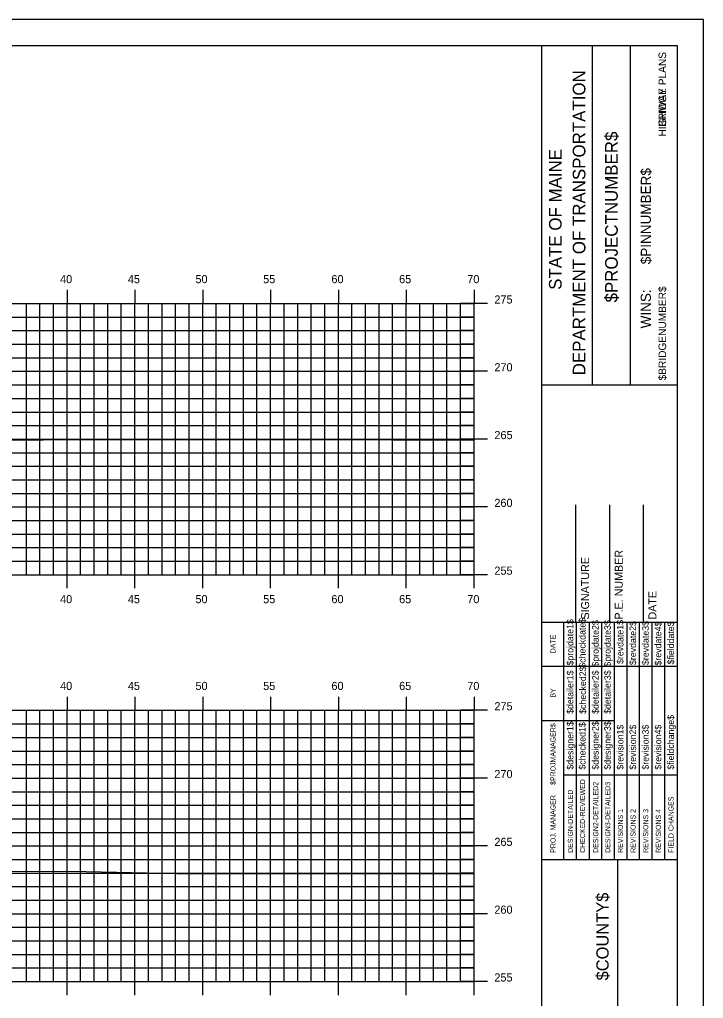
# Model space of a CAD drawing. Extents: x 1168600 to 1177589, y 610178 to 611246.
# Drawn here: x 1176428.6 to 1176479, y 610306.6 to 610378.7 of the extents above; entities that cross this region are included whole.
import ezdxf

# ---------------------------------------------------------------- set-up
doc = ezdxf.new("R2010")
doc.units = 0
for name, color, linetype in [('_Construction', 7, 'Continuous'), ('_Station Equation', 7, 'Continuous'), ('BORDER', 7, 'Continuous'), ('H_V ANNOTATION', 7, 'Continuous'), ('MAJOR', 7, 'Continuous'), ('MINOR', 7, 'Continuous')]:
    doc.layers.add(name, color=color, linetype=linetype)

msp = doc.modelspace()

# ---------------------------------------------------------------- linework, layer by layer
at = {"layer": '_Construction'}
for p, q in [((1176477.142, 610376.801), (1176317.142, 610376.801)), ((1176467.142, 610271.804), (1176467.142, 610376.804)), ((1176470.87, 610351.798), (1176470.87, 610376.798)), ((1176473.665, 610351.798), (1176473.665, 610376.798)), ((1176477.142, 610271.804), (1176477.142, 610376.804)), ((1176467.143, 610351.795), (1176477.142, 610351.795)), ((1176469.642, 610334.304), (1176469.642, 610342.952)), ((1176472.142, 610334.304), (1176472.142, 610342.952)), ((1176474.642, 610334.304), (1176474.642, 610342.952)), ((1176467.142, 610334.304), (1176477.142, 610334.304)), ((1176467.142, 610316.804), (1176477.142, 610316.804)), ((1176472.733, 610281.804), (1176472.733, 610316.804))]:
    msp.add_line(p, q, dxfattribs=at)
msp.add_lwpolyline([(1176309.048, 610268.742), (1176479.048, 610268.742), (1176479.048, 610378.742), (1176309.048, 610378.742)], close=True, dxfattribs=at)
for points in [[(1176468.756, 610331.054), (1176468.756, 610334.304)], [(1176469.689, 610316.807), (1176469.689, 610334.304)], [(1176470.621, 610334.304), (1176470.621, 610316.807)], [(1176471.552, 610316.807), (1176471.552, 610334.304)], [(1176472.484, 610316.807), (1176472.484, 610334.304)], [(1176473.416, 610316.807), (1176473.416, 610334.304)], [(1176474.347, 610316.807), (1176474.347, 610334.304)], [(1176475.279, 610316.807), (1176475.279, 610334.304)], [(1176476.211, 610316.807), (1176476.211, 610334.304)], [(1176468.757, 610316.807), (1176468.757, 610333.598)], [(1176467.142, 610331.054), (1176477.142, 610331.054)], [(1176467.142, 610327.054), (1176468.757, 610327.054)], [(1176468.756, 610327.054), (1176472.483, 610327.054)], [(1176468.756, 610323.054), (1176477.142, 610323.054)]]:
    msp.add_lwpolyline(points, dxfattribs=at)
at = {"layer": '_Station Equation'}
for points in [[(1176377.01, 610351.652), (1176379.744, 610351.592), (1176382.03, 610351.542), (1176384.354, 610351.487), (1176387.05, 610351.422), (1176388.964, 610351.367), (1176392.07, 610351.275), (1176393.355, 610351.223), (1176394.765, 610351.167), (1176395.075, 610351.114), (1176395.453, 610351.063), (1176396.009, 610350.939), (1176404.467, 610349.183), (1176414.129, 610347.098), (1176426.873, 610347.714), (1176433.869, 610347.785), (1176456.164, 610347.754), (1176462.141, 610347.741)], [(1176377.232, 610320.931), (1176379.877, 610320.865), (1176382.258, 610320.804), (1176384.439, 610320.745), (1176387.284, 610320.671), (1176389.92, 610320.569), (1176389.988, 610320.566), (1176390.014, 610320.565), (1176390.654, 610320.41), (1176390.787, 610320.377), (1176391.555, 610320.222), (1176399.841, 610318.429), (1176411.071, 610315.79), (1176427.216, 610315.94), (1176433.54, 610315.903), (1176440.228, 610315.758), (1176462.141, 610315.758)]]:
    msp.add_lwpolyline(points, dxfattribs=at)
at = {"layer": 'MAJOR'}
for p, q in [((1176432.141, 610358.803), (1176432.141, 610357.801)), ((1176437.141, 610358.803), (1176437.141, 610357.801)), ((1176442.141, 610358.803), (1176442.141, 610357.801)), ((1176447.141, 610358.803), (1176447.141, 610357.801)), ((1176452.141, 610358.803), (1176452.141, 610357.801)), ((1176457.141, 610358.803), (1176457.141, 610357.801)), ((1176462.141, 610358.803), (1176462.141, 610357.801)), ((1176322.141, 610357.801), (1176462.141, 610357.801)), ((1176322.141, 610357.801), (1176462.141, 610357.801)), ((1176432.141, 610337.801), (1176432.141, 610357.801)), ((1176437.141, 610337.801), (1176437.141, 610357.801)), ((1176442.141, 610337.801), (1176442.141, 610357.801)), ((1176447.141, 610337.801), (1176447.141, 610357.801)), ((1176452.141, 610337.801), (1176452.141, 610357.801)), ((1176457.141, 610337.801), (1176457.141, 610357.801)), ((1176463.143, 610357.801), (1176461.139, 610357.801)), ((1176462.141, 610337.801), (1176462.141, 610357.801)), ((1176462.141, 610337.801), (1176462.141, 610357.801)), ((1176322.141, 610352.801), (1176462.141, 610352.801)), ((1176463.143, 610352.801), (1176461.139, 610352.801)), ((1176322.141, 610347.801), (1176462.141, 610347.801)), ((1176463.143, 610347.801), (1176461.139, 610347.801)), ((1176322.141, 610342.801), (1176462.141, 610342.801)), ((1176463.143, 610342.801), (1176461.139, 610342.801)), ((1176322.141, 610337.801), (1176462.141, 610337.801)), ((1176322.141, 610337.801), (1176462.141, 610337.801)), ((1176432.141, 610336.799), (1176432.141, 610337.801)), ((1176437.141, 610336.799), (1176437.141, 610337.801)), ((1176442.141, 610336.799), (1176442.141, 610337.801)), ((1176447.141, 610336.799), (1176447.141, 610337.801)), ((1176452.141, 610336.799), (1176452.141, 610337.801)), ((1176457.141, 610336.799), (1176457.141, 610337.801)), ((1176463.143, 610337.801), (1176461.139, 610337.801)), ((1176462.141, 610336.799), (1176462.141, 610337.801)), ((1176432.141, 610328.803), (1176432.141, 610327.801)), ((1176437.141, 610328.803), (1176437.141, 610327.801)), ((1176442.141, 610328.803), (1176442.141, 610327.801)), ((1176447.141, 610328.803), (1176447.141, 610327.801)), ((1176452.141, 610328.803), (1176452.141, 610327.801)), ((1176457.141, 610328.803), (1176457.141, 610327.801)), ((1176462.141, 610328.803), (1176462.141, 610327.801)), ((1176322.141, 610327.801), (1176462.141, 610327.801)), ((1176322.141, 610327.801), (1176462.141, 610327.801)), ((1176432.141, 610307.801), (1176432.141, 610327.801)), ((1176437.141, 610307.801), (1176437.141, 610327.801)), ((1176442.141, 610307.801), (1176442.141, 610327.801)), ((1176447.141, 610307.801), (1176447.141, 610327.801)), ((1176452.141, 610307.801), (1176452.141, 610327.801)), ((1176457.141, 610307.801), (1176457.141, 610327.801)), ((1176463.143, 610327.801), (1176461.139, 610327.801)), ((1176462.141, 610307.801), (1176462.141, 610327.801)), ((1176462.141, 610307.801), (1176462.141, 610327.801)), ((1176322.141, 610322.801), (1176462.141, 610322.801)), ((1176463.143, 610322.801), (1176461.139, 610322.801)), ((1176322.141, 610317.801), (1176462.141, 610317.801)), ((1176463.143, 610317.801), (1176461.139, 610317.801)), ((1176322.141, 610312.801), (1176462.141, 610312.801)), ((1176463.143, 610312.801), (1176461.139, 610312.801)), ((1176322.141, 610307.801), (1176462.141, 610307.801)), ((1176322.141, 610307.801), (1176462.141, 610307.801)), ((1176432.141, 610306.799), (1176432.141, 610307.801)), ((1176437.141, 610306.799), (1176437.141, 610307.801)), ((1176442.141, 610306.799), (1176442.141, 610307.801)), ((1176447.141, 610306.799), (1176447.141, 610307.801)), ((1176452.141, 610306.799), (1176452.141, 610307.801)), ((1176457.141, 610306.799), (1176457.141, 610307.801)), ((1176463.143, 610307.801), (1176461.139, 610307.801)), ((1176462.141, 610306.799), (1176462.141, 610307.801))]:
    msp.add_line(p, q, dxfattribs=at)
at = {"layer": 'MINOR'}
for p, q in [((1176429.141, 610337.801), (1176429.141, 610357.801)), ((1176430.141, 610337.801), (1176430.141, 610357.801)), ((1176431.141, 610337.801), (1176431.141, 610357.801)), ((1176433.141, 610337.801), (1176433.141, 610357.801)), ((1176434.141, 610337.801), (1176434.141, 610357.801)), ((1176435.141, 610337.801), (1176435.141, 610357.801)), ((1176436.141, 610337.801), (1176436.141, 610357.801)), ((1176438.141, 610337.801), (1176438.141, 610357.801)), ((1176439.141, 610337.801), (1176439.141, 610357.801)), ((1176440.141, 610337.801), (1176440.141, 610357.801)), ((1176441.141, 610337.801), (1176441.141, 610357.801)), ((1176443.141, 610337.801), (1176443.141, 610357.801)), ((1176444.141, 610337.801), (1176444.141, 610357.801)), ((1176445.141, 610337.801), (1176445.141, 610357.801)), ((1176446.141, 610337.801), (1176446.141, 610357.801)), ((1176448.141, 610337.801), (1176448.141, 610357.801)), ((1176449.141, 610337.801), (1176449.141, 610357.801)), ((1176450.141, 610337.801), (1176450.141, 610357.801)), ((1176451.141, 610337.801), (1176451.141, 610357.801)), ((1176453.141, 610337.801), (1176453.141, 610357.801)), ((1176454.141, 610337.801), (1176454.141, 610357.801)), ((1176455.141, 610337.801), (1176455.141, 610357.801)), ((1176456.141, 610337.801), (1176456.141, 610357.801)), ((1176458.141, 610337.801), (1176458.141, 610357.801)), ((1176459.141, 610337.801), (1176459.141, 610357.801)), ((1176460.141, 610337.801), (1176460.141, 610357.801)), ((1176461.141, 610337.801), (1176461.141, 610357.801)), ((1176322.141, 610356.801), (1176462.141, 610356.801)), ((1176462.141, 610356.801), (1176461.139, 610356.801)), ((1176322.141, 610355.801), (1176462.141, 610355.801)), ((1176462.141, 610355.801), (1176461.139, 610355.801)), ((1176322.141, 610354.801), (1176462.141, 610354.801)), ((1176462.141, 610354.801), (1176461.139, 610354.801)), ((1176322.141, 610353.801), (1176462.141, 610353.801)), ((1176462.141, 610353.801), (1176461.139, 610353.801)), ((1176322.141, 610351.801), (1176462.141, 610351.801)), ((1176462.141, 610351.801), (1176461.139, 610351.801)), ((1176322.141, 610350.801), (1176462.141, 610350.801)), ((1176462.141, 610350.801), (1176461.139, 610350.801)), ((1176322.141, 610349.801), (1176462.141, 610349.801)), ((1176462.141, 610349.801), (1176461.139, 610349.801)), ((1176322.141, 610348.801), (1176462.141, 610348.801)), ((1176462.141, 610348.801), (1176461.139, 610348.801)), ((1176322.141, 610346.801), (1176462.141, 610346.801)), ((1176462.141, 610346.801), (1176461.139, 610346.801)), ((1176322.141, 610345.801), (1176462.141, 610345.801)), ((1176462.141, 610345.801), (1176461.139, 610345.801)), ((1176322.141, 610344.801), (1176462.141, 610344.801)), ((1176462.141, 610344.801), (1176461.139, 610344.801)), ((1176322.141, 610343.801), (1176462.141, 610343.801)), ((1176462.141, 610343.801), (1176461.139, 610343.801)), ((1176322.141, 610341.801), (1176462.141, 610341.801)), ((1176462.141, 610341.801), (1176461.139, 610341.801)), ((1176322.141, 610340.801), (1176462.141, 610340.801)), ((1176462.141, 610340.801), (1176461.139, 610340.801)), ((1176322.141, 610339.801), (1176462.141, 610339.801)), ((1176462.141, 610339.801), (1176461.139, 610339.801)), ((1176322.141, 610338.801), (1176462.141, 610338.801)), ((1176462.141, 610338.801), (1176461.139, 610338.801)), ((1176429.141, 610307.801), (1176429.141, 610327.801)), ((1176430.141, 610307.801), (1176430.141, 610327.801)), ((1176431.141, 610307.801), (1176431.141, 610327.801)), ((1176433.141, 610307.801), (1176433.141, 610327.801)), ((1176434.141, 610307.801), (1176434.141, 610327.801)), ((1176435.141, 610307.801), (1176435.141, 610327.801)), ((1176436.141, 610307.801), (1176436.141, 610327.801)), ((1176438.141, 610307.801), (1176438.141, 610327.801)), ((1176439.141, 610307.801), (1176439.141, 610327.801)), ((1176440.141, 610307.801), (1176440.141, 610327.801)), ((1176441.141, 610307.801), (1176441.141, 610327.801)), ((1176443.141, 610307.801), (1176443.141, 610327.801)), ((1176444.141, 610307.801), (1176444.141, 610327.801)), ((1176445.141, 610307.801), (1176445.141, 610327.801)), ((1176446.141, 610307.801), (1176446.141, 610327.801)), ((1176448.141, 610307.801), (1176448.141, 610327.801)), ((1176449.141, 610307.801), (1176449.141, 610327.801)), ((1176450.141, 610307.801), (1176450.141, 610327.801)), ((1176451.141, 610307.801), (1176451.141, 610327.801)), ((1176453.141, 610307.801), (1176453.141, 610327.801)), ((1176454.141, 610307.801), (1176454.141, 610327.801)), ((1176455.141, 610307.801), (1176455.141, 610327.801)), ((1176456.141, 610307.801), (1176456.141, 610327.801)), ((1176458.141, 610307.801), (1176458.141, 610327.801)), ((1176459.141, 610307.801), (1176459.141, 610327.801)), ((1176460.141, 610307.801), (1176460.141, 610327.801)), ((1176461.141, 610307.801), (1176461.141, 610327.801)), ((1176322.141, 610326.801), (1176462.141, 610326.801)), ((1176462.141, 610326.801), (1176461.139, 610326.801)), ((1176322.141, 610325.801), (1176462.141, 610325.801)), ((1176462.141, 610325.801), (1176461.139, 610325.801)), ((1176322.141, 610324.801), (1176462.141, 610324.801)), ((1176462.141, 610324.801), (1176461.139, 610324.801)), ((1176322.141, 610323.801), (1176462.141, 610323.801)), ((1176462.141, 610323.801), (1176461.139, 610323.801)), ((1176322.141, 610321.801), (1176462.141, 610321.801)), ((1176462.141, 610321.801), (1176461.139, 610321.801)), ((1176322.141, 610320.801), (1176462.141, 610320.801)), ((1176462.141, 610320.801), (1176461.139, 610320.801)), ((1176322.141, 610319.801), (1176462.141, 610319.801)), ((1176462.141, 610319.801), (1176461.139, 610319.801)), ((1176322.141, 610318.801), (1176462.141, 610318.801)), ((1176462.141, 610318.801), (1176461.139, 610318.801)), ((1176322.141, 610316.801), (1176462.141, 610316.801)), ((1176462.141, 610316.801), (1176461.139, 610316.801)), ((1176322.141, 610315.801), (1176462.141, 610315.801)), ((1176462.141, 610315.801), (1176461.139, 610315.801)), ((1176322.141, 610314.801), (1176462.141, 610314.801)), ((1176462.141, 610314.801), (1176461.139, 610314.801)), ((1176322.141, 610313.801), (1176462.141, 610313.801)), ((1176462.141, 610313.801), (1176461.139, 610313.801)), ((1176322.141, 610311.801), (1176462.141, 610311.801)), ((1176462.141, 610311.801), (1176461.139, 610311.801)), ((1176322.141, 610310.801), (1176462.141, 610310.801)), ((1176462.141, 610310.801), (1176461.139, 610310.801)), ((1176322.141, 610309.801), (1176462.141, 610309.801)), ((1176462.141, 610309.801), (1176461.139, 610309.801)), ((1176322.141, 610308.801), (1176462.141, 610308.801)), ((1176462.141, 610308.801), (1176461.139, 610308.801))]:
    msp.add_line(p, q, dxfattribs=at)

# ---------------------------------------------------------------- texts
at = {"layer": '_Construction'}
for s, height, p in [('BRIDGE PLANS', 0.55901, (1176476.3, 610370.825)), ('HIGHWAY PLANS', 0.55901, (1176476.3, 610370.116)), ('DEPARTMENT OF TRANSPORTATION', 0.93176, (1176470.348, 610352.507)), ('$PROJECTNUMBER$', 0.93176, (1176472.734, 610357.88)), ('STATE OF MAINE', 0.93176, (1176468.597, 610358.813)), ('$PINNUMBER$', 0.74527, (1176475.178, 610360.698)), ('$BRIDGENUMBER$', 0.55901, (1176476.3, 610352.131)), ('P.E. NUMBER', 0.59055, (1176473.102, 610334.496)), ('SIGNATURE', 0.5906, (1176470.622, 610334.496)), ('DATE', 0.5906, (1176475.583, 610334.496)), ('$projdate1$', 0.48455, (1176469.465, 610331.104)), ('$checkdate$', 0.48455, (1176470.359, 610330.947)), ('$projdate2$', 0.48455, (1176471.328, 610331.026)), ('$projdate3$', 0.48455, (1176472.222, 610331.026)), ('$revdate1$', 0.4845, (1176473.154, 610331.222)), ('$revdate2$', 0.4845, (1176474.086, 610331.144)), ('$revdate3$', 0.4845, (1176475.017, 610331.144)), ('$revdate4$', 0.4845, (1176475.949, 610331.104)), ('$fielddate$', 0.48455, (1176476.881, 610331.183)), ('DATE', 0.3714, (1176468.146, 610332.01)), ('$detailer1$', 0.48455, (1176469.465, 610327.539)), ('$checked2$', 0.4845, (1176470.396, 610327.539)), ('$detailer2$', 0.48455, (1176471.328, 610327.539)), ('$detailer3$', 0.48455, (1176472.222, 610327.539)), ('BY', 0.3714, (1176468.146, 610328.739)), ('$fieldchange$', 0.48455, (1176476.881, 610323.427)), ('$PROJMANAGER$', 0.37275, (1176468.146, 610322.299)), ('$designer1$', 0.48455, (1176469.465, 610323.427)), ('$checked1$', 0.4845, (1176470.359, 610323.427)), ('$designer2$', 0.48455, (1176471.328, 610323.427)), ('$designer3$', 0.48455, (1176472.222, 610323.427)), ('$revision1$', 0.48455, (1176473.154, 610323.427)), ('$revision2$', 0.48455, (1176474.086, 610323.427)), ('$revision3$', 0.48455, (1176475.017, 610323.427)), ('$revision4$', 0.48455, (1176475.949, 610323.427)), ('CHECKED-REVIEWED', 0.37275, (1176470.323, 610317.292)), ('DESIGN2-DETAILED2', 0.37275, (1176471.292, 610317.292)), ('DESIGN3-DETAILED3', 0.37275, (1176472.186, 610317.292)), ('PROJ. MANAGER', 0.37275, (1176468.146, 610317.292)), ('DESIGN-DETAILED', 0.37275, (1176469.428, 610317.292)), ('FIELD CHANGES', 0.37275, (1176476.844, 610317.292)), ('REVISIONS 1', 0.37275, (1176473.118, 610317.292)), ('REVISIONS 2', 0.37275, (1176474.049, 610317.292)), ('REVISIONS 3', 0.37275, (1176474.981, 610317.292)), ('REVISIONS 4', 0.37275, (1176475.913, 610317.292)), ('$COUNTY$', 0.9072, (1176472.062, 610307.883))]:
    msp.add_text(s, height=height, rotation=90, dxfattribs=at).set_placement(p)
at = {"layer": 'BORDER'}
msp.add_text('WINS:', height=0.7453, rotation=90, dxfattribs=at).set_placement((1176475.176, 610355.969))
at = {"layer": 'H_V ANNOTATION'}
for s, p in [('40', (1176431.628, 610359.301)), ('45', (1176436.62, 610359.301)), ('50', (1176441.606, 610359.301)), ('55', (1176446.598, 610359.301)), ('60', (1176451.628, 610359.301)), ('65', (1176456.62, 610359.301)), ('70', (1176461.643, 610359.301)), ('275', (1176463.641, 610357.801)), ('270', (1176463.641, 610352.801)), ('265', (1176463.641, 610347.801)), ('260', (1176463.641, 610342.801)), ('255', (1176463.641, 610337.801)), ('40', (1176431.628, 610335.701)), ('45', (1176436.62, 610335.701)), ('50', (1176441.606, 610335.701)), ('55', (1176446.598, 610335.701)), ('60', (1176451.628, 610335.701)), ('65', (1176456.62, 610335.701)), ('70', (1176461.643, 610335.701)), ('40', (1176431.628, 610329.301)), ('45', (1176436.62, 610329.301)), ('50', (1176441.606, 610329.301)), ('55', (1176446.598, 610329.301)), ('60', (1176451.628, 610329.301)), ('65', (1176456.62, 610329.301)), ('70', (1176461.643, 610329.301)), ('275', (1176463.641, 610327.801)), ('270', (1176463.641, 610322.801)), ('265', (1176463.641, 610317.801)), ('260', (1176463.641, 610312.801)), ('255', (1176463.641, 610307.801))]:
    msp.add_text(s, height=0.6, dxfattribs=at).set_placement(p)

doc.saveas('drawing.dxf')
